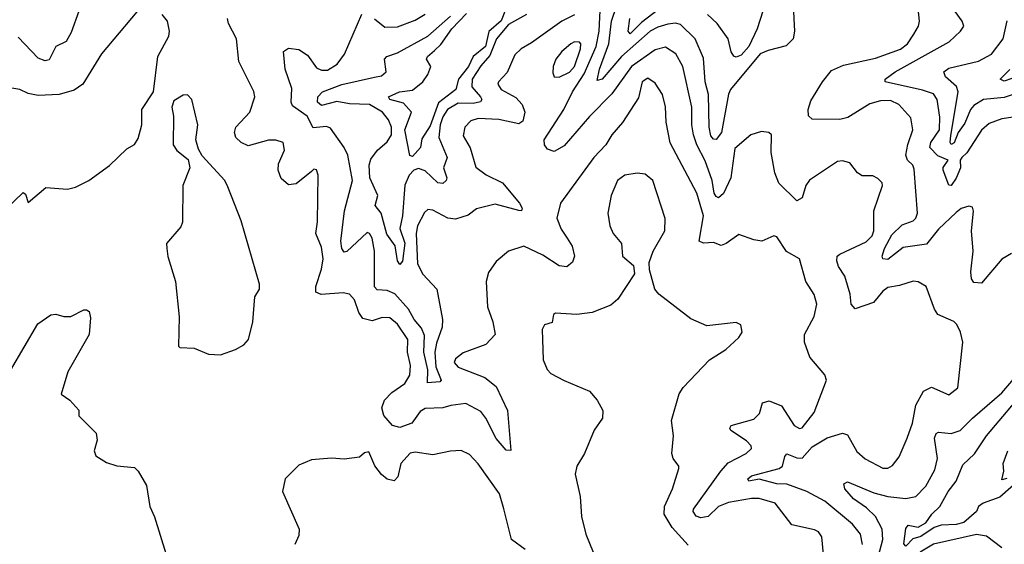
# Model space of a CAD drawing. Extents: x 1552033 to 1694788, y 811965 to 917215.
# Tile 509 of 632: x 1652401 to 1656295, y 885215 to 887291. Entities that reach past the tile are written whole.
import ezdxf

# ---------------------------------------------------------------- set-up
doc = ezdxf.new("R2010")
doc.units = 0

msp = doc.modelspace()

# ---------------------------------------------------------------- linework, layer by layer
at = {"layer": '0CON20XD'}
for points in [[(1655456.6, 887425), (1655465.3, 887245), (1655460.4, 887215), (1655432.9, 887187.1), (1655360.6, 887169.4), (1655329.7, 887155), (1655212.2, 887015), (1655203.9, 886996.1), (1655177, 886845), (1655155, 886816.9), (1655145, 886817.9), (1655135, 886831.1), (1655127.6, 886865), (1655125.4, 886995), (1655112.3, 887045), (1655105, 887138.6), (1655072.8, 887215), (1655015, 887272.1), (1654995, 887277), (1654965, 887273.5), (1654925, 887261.7), (1654895.1, 887244.9), (1654780.8, 887145), (1654705, 887054.8), (1654685, 887050), (1654694.8, 887094.8), (1654731.4, 887195), (1654742.3, 887285), (1654762.7, 887347.3)], [(1655363, 887395), (1655317.7, 887255), (1655285.2, 887185), (1655255, 887150), (1655235, 887142.2), (1655225, 887145.8), (1655215, 887163.3), (1655203.3, 887215), (1655159.1, 887275), (1655120.8, 887310.8)], [(1656375, 886911.3), (1656285, 886898.8), (1656235, 886880), (1656205, 886853.3), (1656146.3, 886763.7), (1656126.9, 886745), (1656121.1, 886735), (1656121.6, 886705), (1656105, 886663.5), (1656084.2, 886634.2), (1656075, 886636.7), (1656053.1, 886695), (1656053.5, 886706.5), (1656072.5, 886735), (1656031.7, 886751.7), (1656000.7, 886785), (1656004.3, 886805), (1656038.4, 886855), (1656040.2, 886905), (1656030, 886975), (1656015, 886996.7), (1655972.1, 887012.1), (1655823.8, 887045), (1655824, 887055), (1655863.3, 887085), (1656076.8, 887203.2), (1656122.2, 887245), (1656134.4, 887265), (1656128.1, 887285), (1656035.4, 887415)], [(1654339.4, 887375), (1654305, 887286.7), (1654256.3, 887243.7), (1654242.9, 887185), (1654194.7, 887145.3), (1654175.8, 887105), (1654136.1, 887055), (1654125.5, 887014.5), (1654058.2, 886961.8), (1654025, 886871.2), (1653991.1, 886818.9), (1653986.2, 886785), (1653955, 886749.1), (1653943.8, 886753.8), (1653924.3, 886855), (1653950.3, 886925), (1653919.8, 886959.8), (1653865, 886974.4), (1653860.5, 886985), (1653903.3, 887005), (1653955, 887012.5), (1653995, 887045.2), (1654015.9, 887074.1), (1654027.1, 887105), (1654010.7, 887135), (1654013.6, 887145), (1654041.3, 887168.7), (1654067.4, 887192.6), (1654109.9, 887255), (1654167.7, 887315)], [(1655733.9, 885215), (1655725.8, 885255), (1655695.3, 885295), (1655585, 885385.8), (1655514.5, 885424.5), (1655435, 885453.8), (1655395, 885454.5), (1655325, 885472.9), (1655284.7, 885464.7), (1655280.5, 885475), (1655295, 885486.5), (1655405.2, 885514.8), (1655417.3, 885525), (1655427, 885563), (1655435, 885572.9), (1655475, 885556.9), (1655495, 885556.1), (1655535, 885600.7), (1655595, 885636.4), (1655655, 885654.6), (1655675, 885648.8), (1655712.3, 885582.3), (1655745, 885553.6), (1655815, 885516.7), (1655835, 885516.9), (1655852.8, 885527.2), (1655878.8, 885561.2), (1655910.4, 885635), (1655931.6, 885695), (1655945.4, 885765.4), (1655975, 885821.8), (1656007, 885837), (1656075, 885806.9), (1656110.8, 885835), (1656130.5, 886015), (1656121.5, 886055), (1656106.9, 886085), (1656095, 886096.5), (1656031.9, 886125), (1656019.1, 886145), (1655985.7, 886235), (1655955, 886254), (1655935, 886256), (1655881.2, 886238.8), (1655835, 886231.9), (1655815, 886217.1), (1655777.8, 886172.2), (1655705, 886146.7), (1655690, 886165), (1655685.7, 886205), (1655665, 886276.7), (1655639.4, 886315), (1655632.9, 886337.1), (1655634.4, 886355), (1655645, 886363.1), (1655748.5, 886411.5), (1655772.5, 886435), (1655779, 886455), (1655779.6, 886535), (1655812.9, 886635), (1655811.4, 886645), (1655795, 886662.5), (1655775, 886672.9), (1655732.4, 886672.4), (1655714, 886685), (1655684.2, 886724.2), (1655655, 886732), (1655635, 886730), (1655524, 886656), (1655509.5, 886635), (1655495, 886586.2), (1655475, 886574.4), (1655403.9, 886643.9), (1655387.1, 886685), (1655373.5, 886765), (1655374.7, 886834.7), (1655364, 886845), (1655335, 886847.9), (1655292.9, 886835), (1655229.1, 886780.9), (1655213, 886665), (1655185, 886603.3), (1655165, 886586.2), (1655155, 886590.9), (1655148.3, 886605), (1655139.7, 886655), (1655112.1, 886732.1), (1655079.1, 886795), (1655065.7, 886835), (1655059.1, 886875), (1655058.9, 886945), (1655023.8, 887105), (1654995.8, 887155.8), (1654955, 887182.5), (1654915, 887171.9), (1654820.5, 887105), (1654742.9, 886997.1), (1654655, 886907.3), (1654555, 886791.4), (1654515, 886769.2), (1654488.3, 886778.3), (1654476.7, 886795), (1654476, 886815), (1654553.6, 886935), (1654587.4, 887005), (1654634, 887076), (1654680.7, 887185), (1654692.6, 887245), (1654698.8, 887355)], [(1654955, 887351.9), (1654860.9, 887279.1), (1654815, 887234.2), (1654807.3, 887245), (1654813.6, 887295)], [(1656323.7, 886366.3), (1656285, 886343.6), (1656205, 886247.8), (1656175, 886250.8), (1656165.6, 886265), (1656162.8, 886292.8), (1656171.4, 886375), (1656165.3, 886455), (1656172.9, 886532.9), (1656168.6, 886548.6), (1656155, 886552.5), (1656125, 886543.2), (1656105, 886527.6), (1656035, 886461.8), (1655987.7, 886402.3), (1655895, 886389.6), (1655835, 886342.4), (1655815, 886344.6), (1655811.6, 886355), (1655820.6, 886385), (1655850, 886440), (1655890.8, 886479.2), (1655935, 886495.4), (1655945.3, 886505), (1655952, 886525), (1655938.9, 886698.9), (1655932.7, 886715), (1655912.3, 886735), (1655906.2, 886755), (1655913.3, 886796.7), (1655933.8, 886855), (1655925, 886902.5), (1655877.3, 886955), (1655845, 886971.1), (1655805, 886969.8), (1655762.8, 886957.2), (1655676.2, 886903.8), (1655645, 886895.2), (1655535, 886896.9), (1655520.4, 886910.4), (1655519.1, 886935), (1655530.2, 886969.8), (1655575.5, 887045), (1655611, 887089), (1655658.8, 887111.2), (1655785, 887138.8), (1655885, 887173.6), (1655911.7, 887195), (1655936.8, 887233.2), (1655955.3, 887265), (1655959.1, 887285), (1655950.3, 887375)], [(1652865, 887321.2), (1652724.5, 887155.5), (1652650.6, 887035), (1652617.5, 887012.5), (1652558, 886995), (1652475, 886990.8), (1652435, 886998.1), (1652402.5, 887015), (1652345, 887023.8)], [(1652345, 886540), (1652415, 886606.7), (1652425, 886600), (1652435, 886567.5), (1652505, 886626.5), (1652590.4, 886619.6), (1652622, 886628), (1652675, 886654.3), (1652756.2, 886713.8), (1652825, 886780), (1652855, 886797.5), (1652869.5, 886820.5), (1652884, 886875), (1652883.8, 886935), (1652930, 887005), (1652948, 887145), (1652991.4, 887225), (1652994.3, 887245), (1652985.7, 887285), (1652965, 887311.4)], [(1652635.8, 887325), (1652605, 887240), (1652585, 887204.6), (1652544.4, 887185), (1652518.5, 887131.5), (1652502.1, 887127.9), (1652475, 887138.5), (1652395, 887221.5)], [(1654595, 887309.7), (1654545, 887284.7), (1654425, 887198.5), (1654384.3, 887175.7), (1654359, 887151), (1654328.9, 887081.1), (1654294.4, 887045), (1654291.9, 887035), (1654305.6, 887015), (1654363, 886983), (1654387.8, 886955), (1654399.6, 886925), (1654391.3, 886888.7), (1654375, 886879.2), (1654296.4, 886896.4), (1654215, 886899.6), (1654185, 886890.3), (1654162, 886865), (1654155, 886831.2), (1654183.2, 886783.2), (1654205, 886707.8), (1654246.5, 886676.5), (1654310.3, 886645), (1654377.9, 886565), (1654388.1, 886545), (1654385.5, 886534.5), (1654375, 886535.7), (1654281.4, 886561.4), (1654208, 886542), (1654175, 886517.9), (1654125, 886501.8), (1654095, 886505.4), (1654035, 886537.3), (1654015, 886539.4), (1654001.9, 886528.1), (1653974.7, 886475), (1653969.7, 886445), (1653974.8, 886324.8), (1653995, 886283.8), (1654050.6, 886225), (1654073.9, 886105), (1654072.5, 886075), (1654049.2, 886010.8), (1654043.3, 885975), (1654047.4, 885917.4), (1654068.6, 885865), (1654062.5, 885857.5), (1654014.7, 885854.7), (1654014.8, 885905), (1654000, 885975), (1654002, 886042), (1653990.5, 886070.5), (1653960.9, 886105), (1653938.5, 886145), (1653885, 886206.8), (1653855, 886220), (1653815, 886221.5), (1653805, 886234.3), (1653803.9, 886375), (1653795, 886425.8), (1653785, 886445.5), (1653775, 886448.5), (1653695, 886373.8), (1653685, 886371.5), (1653675.3, 886385.3), (1653671.9, 886415), (1653685.7, 886534.3), (1653717.3, 886655), (1653699.1, 886755), (1653684.8, 886784.8), (1653631.1, 886861.1), (1653615, 886868), (1653562.4, 886862.4), (1653538.5, 886908.5), (1653480, 886950), (1653474.7, 886965), (1653478.1, 887018.1), (1653451.5, 887095), (1653444, 887165), (1653465, 887178.6), (1653505, 887172.5), (1653539.8, 887149.8), (1653575, 887100), (1653595, 887090.9), (1653619.2, 887090.8), (1653657.5, 887115), (1653686.4, 887153.6), (1653755, 887312.9)], [(1654405, 887311.4), (1654335, 887272), (1654286.6, 887215), (1654260.8, 887149.2), (1654225, 887107.7), (1654190.8, 887055), (1654189.5, 887025), (1654223.3, 886985), (1654228.3, 886975), (1654223.9, 886966.1), (1654195, 886958.5), (1654135, 886960.5), (1654092.8, 886935), (1654075, 886906.7), (1654064.2, 886875), (1654059.2, 886825), (1654091.6, 886745), (1654077.5, 886705), (1654090.4, 886665), (1654088.5, 886655), (1654075, 886642.7), (1654055, 886645.2), (1654005, 886692.6), (1653978.3, 886701.7), (1653960.3, 886695), (1653941.2, 886675), (1653924.3, 886635.7), (1653915.6, 886515), (1653904.8, 886465.2), (1653924, 886406), (1653915, 886335.8), (1653905, 886321.9), (1653895, 886336.2), (1653886.2, 886396.2), (1653852.9, 886442.9), (1653830.9, 886525), (1653807.1, 886555), (1653817.1, 886595), (1653786.6, 886665), (1653783.8, 886715), (1653790.5, 886739.5), (1653816, 886774), (1653855, 886807.5), (1653871.3, 886835), (1653872.3, 886865), (1653860.4, 886895), (1653836.7, 886925), (1653784.3, 886955), (1653705, 886958.2), (1653655, 886967.4), (1653595, 886950.8), (1653579.2, 886965), (1653579.8, 886985), (1653599.1, 887005), (1653675, 887034.9), (1653805, 887063.9), (1653831.9, 887068.1), (1653850, 887085), (1653844.6, 887135), (1653852.9, 887145), (1653895, 887159.8), (1654014.8, 887225.2), (1654104.4, 887305)], [(1653805, 887294.5), (1653845, 887260.6), (1653895, 887261.8), (1653965, 887288.7), (1654005, 887312.6)], [(1654566.4, 886426.4), (1654585.6, 886395), (1654595.7, 886355), (1654587.9, 886332.1), (1654565, 886312.5), (1654535, 886317.1), (1654469.7, 886359.7), (1654395, 886394.5), (1654335, 886375.6), (1654285.4, 886334.6), (1654255, 886290), (1654245.7, 886255), (1654251.4, 886155), (1654271.9, 886095), (1654281.2, 886045), (1654245, 886005.8), (1654155, 885972.5), (1654125, 885949.4), (1654119.1, 885935), (1654135, 885916.4), (1654241.4, 885875), (1654285, 885840), (1654330, 885745), (1654343.3, 885586.7), (1654325, 885588), (1654285, 885633.6), (1654244.7, 885715), (1654225, 885740.4), (1654165, 885772.4), (1654106, 885764), (1654075, 885755.7), (1654005, 885752.9), (1653985, 885740.2), (1653952.2, 885695), (1653905, 885677), (1653875.9, 885685.9), (1653841.9, 885725), (1653833.1, 885755), (1653844.3, 885785), (1653873.5, 885816.5), (1653925, 885852.2), (1653943.8, 885885), (1653947, 885923), (1653935.6, 885975), (1653936.2, 886025), (1653895, 886086.2), (1653865, 886111.8), (1653835, 886112.3), (1653795, 886099.3), (1653758.6, 886108.6), (1653742.4, 886132.4), (1653725, 886182.9), (1653705, 886204.4), (1653680.4, 886210.4), (1653593.2, 886203.2), (1653572.9, 886212.9), (1653572.5, 886235), (1653595, 886304.2), (1653600.9, 886345), (1653595, 886390.8), (1653572, 886445), (1653578.8, 886491.2), (1653581.9, 886675), (1653575, 886696.7), (1653565, 886698.8), (1653555, 886690), (1653495, 886641.9), (1653465, 886637.1), (1653435, 886662.9), (1653422.9, 886695), (1653425, 886720), (1653448.9, 886775), (1653443.8, 886805), (1653414.5, 886814.5), (1653385, 886813.8), (1653305, 886791.2), (1653277.8, 886805), (1653256.5, 886825), (1653251.5, 886845), (1653256.4, 886865), (1653311.2, 886925), (1653331.5, 886985), (1653327, 887007), (1653267.5, 887125), (1653259.1, 887215), (1653226.5, 887275), (1653223.5, 887295)], [(1656326, 886994), (1656295, 886982.5), (1656212.5, 886975), (1656175, 886951.2), (1656161.6, 886935), (1656139.3, 886880.7), (1656112.5, 886845), (1656096.5, 886803.5), (1656085, 886797.1), (1656080.5, 886805), (1656082.9, 886832.9), (1656112.1, 887005), (1656106, 887026), (1656061.9, 887065), (1656055.8, 887085), (1656075, 887098.5), (1656193.4, 887126.6), (1656245, 887154.6), (1656290.8, 887215), (1656306.3, 887286.3)], [(1654535, 887063.8), (1654575, 887082.5), (1654595.7, 887105), (1654619.7, 887175), (1654620.3, 887195), (1654615, 887201.8), (1654595, 887203.1), (1654580.4, 887195), (1654545.2, 887164.8), (1654522, 887135), (1654510.4, 887105), (1654510, 887080), (1654515, 887064), (1654535, 887063.8)], [(1656325, 887058.6), (1656295, 887047.3), (1656278, 887055), (1656316.5, 887093.5)], [(1655580, 885175), (1655572.9, 885245), (1655560, 885265), (1655545, 885273.3), (1655455, 885291.9), (1655388.3, 885378.3), (1655325, 885396.4), (1655295, 885396.8), (1655205, 885380.8), (1655165, 885364.8), (1655124.3, 885325.7), (1655095, 885320), (1655076.8, 885326.8), (1655064.1, 885345), (1655065.6, 885355), (1655173.9, 885505), (1655202.6, 885537.4), (1655274.7, 885575.3), (1655295.6, 885595), (1655294.5, 885605), (1655275.4, 885625), (1655213.8, 885665), (1655209.2, 885675), (1655214.3, 885685.7), (1655305, 885710.8), (1655326.8, 885733.2), (1655338.9, 885775), (1655365, 885783.1), (1655413.3, 885763.3), (1655463.8, 885685), (1655485, 885673.1), (1655495, 885675.6), (1655543, 885737), (1655591.5, 885865), (1655585.4, 885885.4), (1655525.4, 885955.4), (1655504.6, 886015), (1655505.5, 886045), (1655543.3, 886116.8), (1655554.1, 886165), (1655543, 886203), (1655510.4, 886255), (1655485.6, 886345), (1655433.1, 886373.1), (1655395, 886432), (1655384.2, 886435.8), (1655335.9, 886414.1), (1655305, 886420), (1655245, 886441.2), (1655195.3, 886404.7), (1655175, 886397.5), (1655145, 886409.3), (1655105, 886406.2), (1655088.1, 886415), (1655105.2, 886515), (1655079.2, 886605), (1654973.9, 886803.9), (1654957.5, 886885), (1654955.7, 886945.7), (1654942.9, 886995), (1654915, 887040), (1654885, 887058.8), (1654863.5, 887045), (1654849, 886981), (1654785, 886883.3), (1654743.5, 886835), (1654719.5, 886795), (1654671.5, 886745), (1654539.4, 886565), (1654525.7, 886505), (1654542.3, 886462.3), (1654566.4, 886426.4)], [(1653195, 885964.3), (1653254.2, 885985.8), (1653287.5, 886005), (1653306.7, 886025), (1653323.1, 886095), (1653331.2, 886195), (1653350, 886225), (1653350, 886245), (1653277.5, 886495), (1653225, 886630), (1653212, 886655), (1653122.7, 886752.7), (1653107.9, 886777.9), (1653098.6, 886815), (1653106.5, 886875), (1653082, 886975), (1653065, 886993.3), (1653047.5, 886992.5), (1653010.7, 886969.3), (1653003.3, 886945), (1653009.2, 886909.2), (1653008, 886795), (1653023, 886773), (1653067.3, 886737.3), (1653073.8, 886705), (1653046, 886635), (1653045, 886490), (1653038.3, 886471.7), (1652982.5, 886405), (1652983.3, 886385), (1652986.7, 886353.3), (1653017.5, 886255), (1653031.5, 886115), (1653029.3, 885999.3), (1653035, 885993.8), (1653091.2, 885991.2), (1653147.9, 885967.9), (1653195, 885964.3)], [(1655045, 885212.5), (1654982, 885282), (1654950, 885335), (1654951.2, 885365), (1654982.5, 885435), (1655008.1, 885515), (1655008.6, 885525), (1654985.6, 885555), (1654980, 885575), (1654986.5, 885645), (1654979.4, 885705), (1655009.3, 885810.7), (1655024.5, 885835.5), (1655128.8, 885945), (1655193.9, 885986.1), (1655245, 886033.3), (1655258.8, 886055), (1655253.6, 886083.6), (1655235, 886093.3), (1655119.3, 886079.3), (1655055, 886106.9), (1654928.6, 886205), (1654912.5, 886225), (1654891.7, 886301.7), (1654890.2, 886329.8), (1654905.8, 886375), (1654953.1, 886455), (1654954.5, 886504.5), (1654905.6, 886655), (1654875, 886680), (1654843.4, 886683.4), (1654794.2, 886675.8), (1654765.5, 886654.5), (1654740.8, 886595), (1654727.8, 886525), (1654735.5, 886475.5), (1654747.8, 886445), (1654781.1, 886405), (1654784.6, 886355), (1654828.3, 886318.3), (1654832, 886285), (1654766.7, 886185), (1654738.8, 886161.2), (1654665, 886131.8), (1654605, 886124.4), (1654520.3, 886129.7), (1654512.5, 886125), (1654506.7, 886093.3), (1654476.6, 886083.4), (1654468.1, 886065), (1654471.9, 885945), (1654487.3, 885907.3), (1654501.3, 885891.3), (1654553.9, 885863.9), (1654655, 885821.4), (1654685.6, 885785), (1654707.1, 885745), (1654705.6, 885714.4), (1654673.2, 885666.8), (1654634.3, 885575), (1654604.2, 885525), (1654597.7, 885492.3), (1654618.1, 885405), (1654623.5, 885325), (1654640, 885255), (1654669.1, 885185)], [(1652365, 885902.5), (1652472.7, 886087.3), (1652525, 886123.8), (1652545, 886126.2), (1652576.4, 886116.4), (1652603.6, 886116.4), (1652655, 886143.3), (1652665, 886142.5), (1652675.9, 886135.9), (1652681.7, 886111.7), (1652676.2, 886045), (1652591.8, 885898.2), (1652565, 885810), (1652600, 885785), (1652635, 885746.7), (1652635, 885723.3), (1652703.8, 885655), (1652707.5, 885627.5), (1652696.5, 885585), (1652702.2, 885565), (1652745, 885539.5), (1652785, 885525.6), (1652855, 885518.9), (1652869.5, 885505), (1652902.5, 885447.5), (1652916.2, 885365), (1652934.4, 885324.4), (1653024.6, 885034.6)], [(1655796, 885165), (1655814.4, 885235), (1655811.6, 885275), (1655785.1, 885325.1), (1655749.4, 885359.4), (1655698.1, 885395), (1655664.2, 885435), (1655660.5, 885455), (1655675, 885462.3), (1655778.9, 885418.9), (1655835, 885404.6), (1655905, 885397.3), (1655945.6, 885404.4), (1655984.8, 885445.2), (1656020.6, 885509.4), (1656030.2, 885555), (1656019.6, 885635), (1656025, 885654), (1656035, 885659.1), (1656085, 885653.7), (1656120.5, 885665), (1656169.1, 885715), (1656284.9, 885815.1), (1656363.1, 885905)], [(1656375, 885488), (1656277.8, 885402.2), (1656211.4, 885378.6), (1656192.3, 885365), (1656184.5, 885345), (1656135, 885301.9), (1656105, 885293.3), (1656045, 885290.7), (1656018.1, 885281.9), (1655965, 885246.5), (1655932.8, 885237.2), (1655905, 885207.5), (1655897.9, 885217.9), (1655905, 885278.6), (1655915, 885290.7), (1655955, 885283.1), (1655985, 885300.3), (1656008.1, 885335), (1656039.7, 885365), (1656072.5, 885425), (1656104.8, 885465.2), (1656130.8, 885529.2), (1656176.8, 885573.2), (1656224, 885645), (1656390, 885840)], [(1654400, 885195), (1654346.7, 885235), (1654315.4, 885355.4), (1654298.9, 885415), (1654215, 885533.8), (1654180.3, 885570.3), (1654146.6, 885586.6), (1654105, 885584.3), (1654035, 885569.2), (1653965, 885579.4), (1653945, 885575.6), (1653908.5, 885535), (1653897.4, 885482.6), (1653882.9, 885467.1), (1653855, 885473.3), (1653831.7, 885491.7), (1653806.2, 885526.2), (1653781.7, 885581.7), (1653765, 885577.5), (1653745, 885560), (1653685, 885552), (1653635, 885556), (1653555, 885549.2), (1653505, 885528), (1653451.2, 885475), (1653441.2, 885425), (1653506.2, 885275), (1653505, 885250), (1653490, 885215)], [(1656305, 885476.4), (1656285, 885470), (1656292.5, 885505), (1656291, 885535), (1656309.6, 885585)], [(1656285, 885202.1), (1656225, 885247.6), (1656185, 885253.8), (1656015, 885216.1), (1655962.6, 885185)]]:
    msp.add_lwpolyline(points, dxfattribs=at)

doc.saveas('drawing.dxf')
